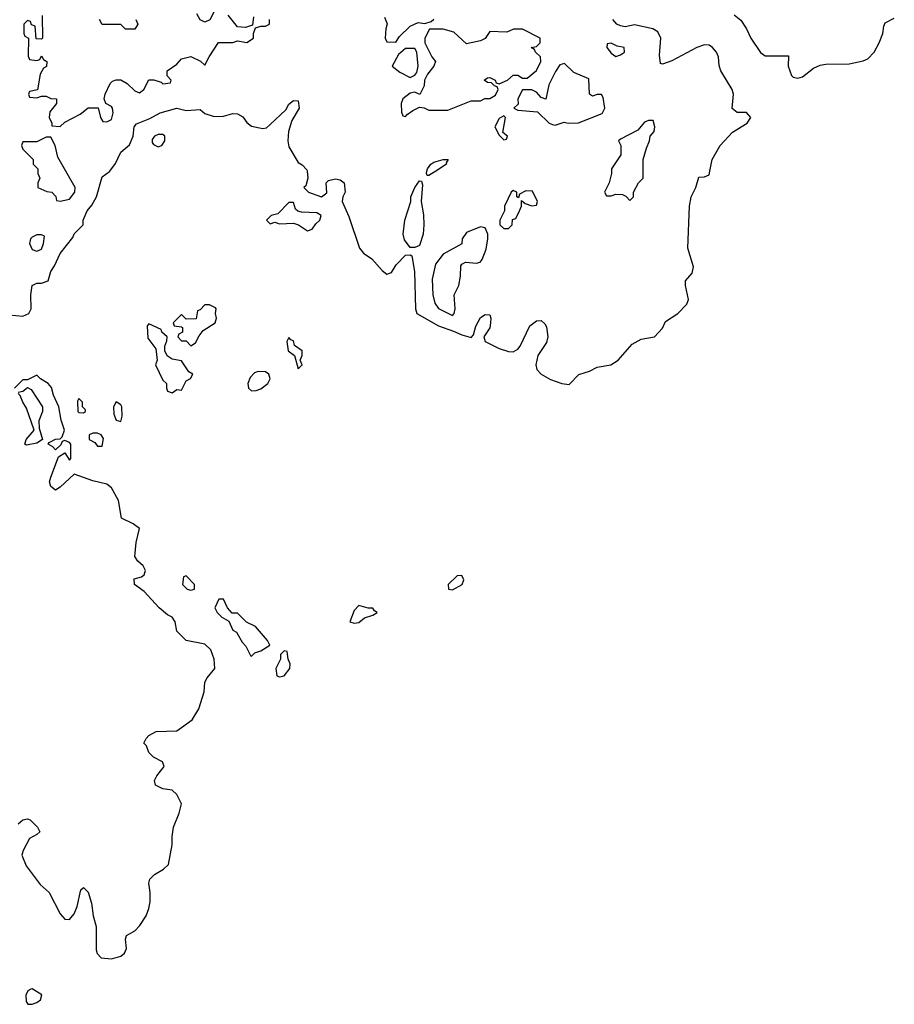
# Model space of a CAD drawing. Header units: inches. Extents: x 2601682 to 2755810, y 449311 to 584050.
# Tile 345 of 505: x 2685996 to 2689744, y 516431 to 520649. Entities that reach past the tile are written whole.
import ezdxf

# ---------------------------------------------------------------- set-up
doc = ezdxf.new("R2010")
doc.units = ezdxf.units.IN
doc.header["$MEASUREMENT"] = 0
doc.layers.add('C6581', color=7, linetype='Continuous')
doc.layers.add('C6582', color=7, linetype='Continuous')

msp = doc.modelspace()

# ---------------------------------------------------------------- linework, layer by layer
at = {"layer": 'C6581', "color": 2}
for points, elevation in [([(2685950, 519384.6), (2686010, 519378.4), (2686035.3, 519390), (2686045.2, 519410), (2686044.5, 519470), (2686049.5, 519510.5), (2686070, 519521), (2686090, 519521), (2686118, 519530), (2686129.3, 519570), (2686145.6, 519594.4), (2686170, 519647.3), (2686223.7, 519716.3), (2686230, 519732), (2686268, 519770), (2686269, 519790), (2686286, 519830), (2686306, 519854), (2686325.1, 519890), (2686350, 519976), (2686381.2, 519998.8), (2686382.1, 520000)], 2), ([(2686074, 520000), (2686074, 519990), (2686082, 519970), (2686074, 519950), (2686074, 519930), (2686112.7, 519912.7), (2686134, 519910), (2686151.6, 519891.6), (2686154, 519874), (2686170, 519872), (2686210, 519881), (2686233.2, 519910), (2686234, 519930), (2686194.5, 520000)], 6), ([(2687227.3, 520000), (2687231.3, 519970), (2687222, 519938), (2687214, 519930), (2687234, 519910), (2687290, 519891), (2687312.1, 519907.9), (2687309, 519950), (2687320.1, 519959.9), (2687350, 519967.7), (2687370, 519962.8), (2687386, 519950), (2687390.8, 519910.8), (2687380.7, 519890), (2687378, 519870), (2687405.9, 519805.9), (2687452, 519670), (2687468.8, 519648.8), (2687505.4, 519625.4), (2687550, 519574), (2687570, 519559.3), (2687590, 519566.8), (2687610, 519599.1), (2687650, 519641), (2687670, 519642), (2687676.9, 519636.9), (2687688.5, 519570), (2687692.2, 519410), (2687698.4, 519390), (2687790, 519337.5), (2687855.4, 519315.4), (2687890, 519298.5), (2687930, 519288), (2687941.2, 519298.8), (2687950, 519336), (2687970, 519374), (2687990, 519386.8), (2688010, 519384.7), (2688014.9, 519370), (2688014, 519350), (2688010, 519329.2), (2687984.7, 519290), (2687990.7, 519270), (2688050, 519240.7), (2688090, 519227.1), (2688110, 519225.8), (2688130, 519237), (2688140.4, 519250), (2688182.5, 519337.5), (2688210, 519358.7), (2688230, 519360.4), (2688246.5, 519346.5), (2688252.8, 519332.8), (2688259.6, 519290), (2688253.7, 519266.3), (2688215.6, 519210), (2688208.2, 519170), (2688211.5, 519150), (2688230.4, 519130), (2688270, 519108.1), (2688318.8, 519090), (2688350, 519085.8), (2688391.5, 519128.5), (2688437.1, 519142.9), (2688470, 519160.2), (2688529, 519170), (2688560.9, 519190), (2688621, 519259), (2688659.7, 519280.3), (2688716, 519290), (2688750, 519327.3), (2688763.2, 519356.8), (2688816, 519390), (2688855.3, 519430), (2688861.2, 519450), (2688848.7, 519510), (2688849, 519530), (2688877.2, 519562.8), (2688882.7, 519590), (2688859.3, 519670), (2688866.6, 519850), (2688873.5, 519890), (2688892.8, 519930), (2688906, 519974), (2688930, 519976.3), (2688950, 519984), (2688953.2, 520000)], 2), ([(2687778.8, 520000), (2687750, 519981.2), (2687742, 519982), (2687739, 519990), (2687740.9, 520000)], 2), ([(2688532, 520000), (2688532, 519990), (2688522, 519950), (2688502, 519910), (2688510, 519894), (2688530, 519894), (2688550, 519902), (2688579.6, 519899.6), (2688592.7, 519892.7), (2688610, 519874), (2688626, 519890), (2688626, 519910), (2688648, 519950), (2688668, 519970), (2688668, 520000)], 6), ([(2685990, 517204.7), (2686010, 517221), (2686030, 517226), (2686041, 517221), (2686072, 517190), (2686082, 517170), (2686070, 517158), (2686038.8, 517141.2), (2686010.8, 517090), (2686006, 517070), (2686024.4, 517024.4), (2686084.4, 516944.4), (2686122.8, 516910), (2686170, 516818), (2686190, 516796), (2686210, 516794.8), (2686230, 516818), (2686242, 516850), (2686258, 516922), (2686270, 516932), (2686290, 516912), (2686304.5, 516864.5), (2686310.7, 516810), (2686324.1, 516764.1), (2686323.8, 516663.8), (2686328.2, 516648.2), (2686346, 516630), (2686390, 516626), (2686430, 516637.3), (2686445.2, 516650), (2686454, 516670), (2686449, 516710), (2686454.6, 516725.4), (2686490, 516746), (2686511.4, 516768.6), (2686537.6, 516810), (2686550, 516841), (2686554.7, 516870), (2686555.8, 516910), (2686549, 516950), (2686553.4, 516966.6), (2686573.4, 516986.6), (2686612.7, 517010), (2686634, 517030), (2686650, 517114), (2686649.2, 517150), (2686655.4, 517190), (2686679.5, 517250), (2686689, 517290), (2686669.3, 517329.3), (2686650, 517348.7), (2686610, 517354), (2686578, 517370), (2686574, 517390), (2686584, 517410), (2686615.3, 517450), (2686614.6, 517454.6), (2686608, 517470), (2686569.4, 517489.4), (2686549.3, 517509.3), (2686539, 517539), (2686528, 517550), (2686538, 517570), (2686550, 517582), (2686580.4, 517599.6), (2686670, 517603), (2686736, 517650), (2686763.3, 517696.7), (2686786, 517770), (2686789.3, 517810.7), (2686799, 517830), (2686832.7, 517870), (2686829.3, 517910), (2686815.1, 517950), (2686790, 517973.2), (2686709, 517990), (2686669.6, 518029.6), (2686662.7, 518070), (2686650, 518089), (2686630, 518099.3), (2686594, 518130), (2686530, 518199), (2686488.7, 518230), (2686486.3, 518253.7), (2686518, 518262), (2686529.3, 518270.7), (2686536, 518290), (2686525.2, 518310), (2686502, 518330), (2686489, 518350), (2686495.6, 518410), (2686509, 518470), (2686482, 518490), (2686433.2, 518513.2), (2686419.7, 518590), (2686390, 518644), (2686370, 518659), (2686310, 518674), (2686230, 518702), (2686170, 518646), (2686150, 518634), (2686130, 518648.7), (2686124.5, 518670), (2686129.5, 518690), (2686163.1, 518776.9), (2686190, 518794), (2686210, 518762), (2686215.3, 518770), (2686215.3, 518830), (2686210, 518838), (2686190, 518846), (2686178, 518842), (2686172.7, 518827.3), (2686150, 518806), (2686139, 518819), (2686118, 518830), (2686122, 518838), (2686150, 518852), (2686170, 518854), (2686178, 518862), (2686188, 518890), (2686174, 518934), (2686164, 518990), (2686141.2, 519041.2), (2686132.9, 519072.9), (2686118, 519090), (2686086, 519110), (2686070, 519126), (2686030, 519106), (2686010, 519106), (2685974, 519070)], 2), ([(2685990, 519054), (2686010, 519058), (2686030, 519074), (2686045.4, 519065.4), (2686094, 518990), (2686094, 518970), (2686078, 518930), (2686079.6, 518899.6), (2686094, 518850), (2686070, 518835.3), (2686026, 518826), (2686018, 518830), (2686024, 518850), (2686058, 518890), (2686024.8, 518984.8), (2686009.2, 519010), (2685999, 519039), (2685990, 519048)], 2)]:
    msp.add_lwpolyline(points, dxfattribs=dict(at, elevation=elevation))
for points, elevation in [([(2687670, 519673.2), (2687645.4, 519705.4), (2687639.7, 519730), (2687646.9, 519790), (2687672.3, 519870), (2687672, 519890), (2687689.6, 519930), (2687710, 519958.8), (2687718, 519958), (2687722, 519942), (2687716.4, 519870), (2687726.4, 519813.6), (2687727.3, 519770), (2687725.5, 519730), (2687710, 519682), (2687690, 519673.2)], 2), ([(2688110, 519918), (2688102, 519910), (2688074, 519850), (2688074, 519830), (2688054, 519790), (2688054, 519770), (2688070, 519754), (2688090, 519754), (2688106, 519770), (2688107.3, 519792.7), (2688122, 519798), (2688138, 519830), (2688146, 519850), (2688146, 519874), (2688162, 519862), (2688190, 519852), (2688210, 519854), (2688215.3, 519870), (2688194, 519914), (2688164.7, 519915.3), (2688138, 519902), (2688134, 519886), (2688126, 519890), (2688126, 519910)], 6), ([(2687170, 519866), (2687150, 519866), (2687102, 519818), (2687074, 519810), (2687054, 519790), (2687070, 519774), (2687090, 519782), (2687110, 519774), (2687170, 519778), (2687190.9, 519770.9), (2687230, 519744.7), (2687250, 519752), (2687265.2, 519774.8), (2687282, 519790), (2687288, 519810), (2687270, 519822), (2687204, 519824), (2687188.4, 519828.4), (2687178, 519838)], 2), ([(2686090, 519728), (2686070, 519728), (2686050, 519718), (2686042, 519710), (2686038, 519690), (2686050, 519664.7), (2686070, 519658), (2686090, 519666), (2686099, 519690), (2686102, 519722)], 6), ([(2687970, 519762), (2687910, 519738), (2687892, 519710), (2687891.1, 519688.9), (2687810, 519644), (2687778, 519602), (2687763, 519537), (2687766, 519470), (2687774.4, 519434.4), (2687790, 519411.3), (2687850, 519382), (2687858, 519390), (2687862, 519410), (2687857.2, 519470), (2687877.2, 519510), (2687885.2, 519550), (2687886, 519594), (2687890, 519602), (2687906, 519610), (2687953.6, 519606.4), (2687968.9, 519611.1), (2687978, 519622), (2687994.6, 519665.4), (2688002, 519710), (2688002, 519730), (2687990, 519758)], 6), ([(2686810, 519428), (2686790, 519428), (2686770, 519406), (2686758, 519402), (2686752.7, 519367.3), (2686710, 519366), (2686690, 519386), (2686654, 519350), (2686658, 519338), (2686690, 519334), (2686694, 519330), (2686694, 519310), (2686678, 519302), (2686674, 519290), (2686690, 519274), (2686710, 519274), (2686730, 519252), (2686750, 519264.7), (2686764.7, 519295.3), (2686782, 519318), (2686834, 519350), (2686839, 519370), (2686835.3, 519390), (2686838, 519410), (2686835.3, 519415.3)], 2), ([(2686550, 519346), (2686542, 519338), (2686544.7, 519284.7), (2686579.6, 519239.6), (2686586, 519190), (2686578.8, 519170), (2686610, 519104.7), (2686624.7, 519090), (2686624.9, 519070), (2686630, 519058), (2686650, 519051.3), (2686670, 519064.7), (2686690, 519062), (2686710, 519102), (2686728.4, 519111.6), (2686738, 519130), (2686720.9, 519140.9), (2686690, 519188), (2686650, 519195.3), (2686628.9, 519208.9), (2686618, 519230), (2686618, 519250), (2686627.3, 519272.7), (2686628, 519290), (2686606, 519310), (2686602, 519322)], 2), ([(2687150, 519288), (2687141, 519270), (2687146, 519230), (2687174, 519210), (2687190, 519154), (2687206, 519170), (2687198, 519190), (2687206, 519210), (2687206, 519230), (2687173.2, 519253.2), (2687170, 519273.2), (2687158, 519278)], 2), ([(2687018, 519142), (2687003, 519137), (2686984.1, 519115.9), (2686973.4, 519090), (2686976, 519070), (2686990, 519058.8), (2687010, 519060.5), (2687030, 519068.4), (2687059, 519090), (2687069.2, 519110), (2687064, 519130), (2687050, 519141.2)], 2), ([(2686250, 519026), (2686244.7, 519015.3), (2686246, 518970), (2686250, 518966), (2686270, 518964.7), (2686278, 518970), (2686278, 518978), (2686266, 518990), (2686266, 519010)], 2), ([(2686410, 519012), (2686398.8, 518990), (2686399.6, 518959.6), (2686410, 518934), (2686430, 518927.3), (2686436, 518950), (2686433.6, 518990), (2686430, 518999)], 2), ([(2686330, 518878), (2686310, 518878), (2686294, 518870), (2686294, 518850), (2686318, 518838), (2686330, 518822), (2686350, 518822), (2686355.3, 518855.3), (2686346, 518870)], 2), ([(2686710, 518266), (2686698, 518262), (2686694, 518230), (2686714, 518210), (2686730, 518204.7), (2686746, 518210), (2686746, 518230)], 2), ([(2687890, 518268), (2687870, 518266), (2687832, 518230), (2687834, 518210), (2687850, 518207.3), (2687892.7, 518230), (2687899, 518250)], 2), ([(2686870, 518166), (2686850, 518166), (2686832, 518130), (2686842, 518110), (2686862, 518090), (2686892.7, 518072.7), (2686910, 518034), (2686924.7, 518024.7), (2686950, 517982), (2686965.4, 517965.4), (2686984.7, 517924.7), (2686990, 517922), (2687003.1, 517936.9), (2687030, 517944.7), (2687068, 517970), (2687058, 517990), (2687006, 518050), (2686968.7, 518068.7), (2686930, 518106), (2686907.3, 518107.3), (2686886, 518130)], 2), ([(2687450, 518139), (2687430, 518118), (2687411.3, 518070), (2687430, 518063.8), (2687450, 518067.2), (2687473.6, 518086.4), (2687510, 518098), (2687528, 518110), (2687516.5, 518116.5), (2687510, 518128), (2687490, 518128)], 2), ([(2687130, 517946), (2687114, 517930), (2687114, 517910), (2687094, 517870), (2687098, 517838), (2687110, 517834), (2687130, 517838), (2687154, 517870), (2687155.3, 517890), (2687146, 517910), (2687142, 517942)], 2), ([(2686050, 516498), (2686043.6, 516496.4), (2686031.6, 516488.4), (2686022, 516470), (2686023.6, 516443.6), (2686031.6, 516431.6), (2686050, 516431), (2686070, 516439.3), (2686086, 516450), (2686091.9, 516471.9)], 2)]:
    msp.add_lwpolyline(points, close=True, dxfattribs=dict(at, elevation=elevation))
at = {"layer": 'C6582', "color": 2}
for points, elevation in [([(2686092.7, 520667.3), (2686094, 520570), (2686090, 520566), (2686067.3, 520567.3), (2686062, 520622), (2686047.3, 520627.3), (2686042, 520642), (2686030, 520646), (2686014, 520630), (2686014, 520590), (2686018, 520578), (2686034, 520570), (2686032.7, 520492.7), (2686038, 520478), (2686070, 520474), (2686082, 520478), (2686090, 520494), (2686098, 520478), (2686112, 520470), (2686111.6, 520448.4), (2686098, 520442), (2686083.6, 520416.4), (2686072, 520348), (2686038, 520342), (2686034, 520330), (2686038, 520318), (2686070, 520314), (2686090, 520322), (2686110, 520322), (2686130, 520312), (2686154, 520310), (2686154, 520290), (2686126, 520254), (2686122, 520230), (2686134, 520206), (2686134, 520194), (2686170, 520192), (2686189.1, 520210.9), (2686256, 520244), (2686290, 520271), (2686332, 520272), (2686342, 520230), (2686352.7, 520212.7), (2686370, 520212), (2686390, 520222), (2686397.2, 520250), (2686394, 520270), (2686390, 520278), (2686366, 520290), (2686358, 520310), (2686362, 520330), (2686384, 520376), (2686394, 520386), (2686410, 520392), (2686430, 520392), (2686456.3, 520376.3), (2686490, 520344), (2686510, 520336), (2686528.7, 520350), (2686550, 520392), (2686571.1, 520391.1), (2686602, 520382), (2686610, 520374), (2686642, 520378), (2686646, 520390), (2686628, 520408), (2686628, 520430), (2686670, 520458), (2686690, 520481), (2686730, 520491.3), (2686771.6, 520471.6), (2686790, 520454), (2686808, 520490), (2686848.7, 520551.3), (2686910, 520551.3), (2686930, 520558), (2686970, 520552), (2686998, 520570), (2686998, 520590), (2687006, 520614), (2687030, 520622), (2687050, 520622), (2687066, 520630), (2687066, 520650)], 6), ([(2686832, 520690), (2686811.3, 520648.7), (2686790, 520638), (2686768.9, 520648.9), (2686754.6, 520674.6)], 6), ([(2686998, 520662), (2686994, 520626), (2686963.6, 520616.4), (2686930, 520618), (2686889, 520669)], 6), ([(2687559.8, 520659.8), (2687571.1, 520631.1), (2687564.7, 520610), (2687562, 520570), (2687570, 520554), (2687607.3, 520552.7), (2687623.1, 520576.9), (2687670, 520622), (2687703.1, 520636.9), (2687732.7, 520632.7), (2687759, 520641), (2687770, 520652)], 6), ([(2689058, 520670), (2689086.7, 520646.7), (2689110.3, 520610.3), (2689128.2, 520570), (2689170, 520508.4), (2689190, 520494.9), (2689290, 520494), (2689288.7, 520450), (2689302.6, 520410), (2689310, 520403.1), (2689330, 520398.5), (2689350, 520403.9), (2689398, 520442), (2689426, 520454), (2689450, 520458.6), (2689550, 520460.6), (2689610, 520472.7), (2689630, 520482), (2689657.8, 520510), (2689679.3, 520550), (2689695, 520590), (2689698.3, 520621.7), (2689704.6, 520635.4), (2689743.6, 520656.4)], 2), ([(2686494, 520650), (2686502, 520630), (2686490, 520608), (2686450, 520608), (2686430, 520628), (2686350, 520628), (2686338, 520650)], 6), ([(2688953.2, 520000), (2688963.1, 520050), (2688997.2, 520110), (2689050, 520167.7), (2689113.5, 520206.5), (2689129.6, 520230), (2689110.9, 520250.9), (2689070, 520251.8), (2689048.3, 520268.3), (2689054, 520330), (2689049.5, 520350), (2689000.7, 520430), (2688993.6, 520453.6), (2688990.7, 520490.7), (2688982, 520510), (2688965.1, 520530), (2688950, 520540.5), (2688930, 520542), (2688897.3, 520530), (2688790, 520473), (2688750, 520459), (2688741.2, 520461.2), (2688737.6, 520497.6), (2688743.7, 520570), (2688730, 520597.2), (2688709.6, 520609.6), (2688630, 520626.6), (2688590, 520619.3), (2688570, 520622.7), (2688555.3, 520630), (2688538, 520650)], 2), ([(2686382.1, 520000), (2686407, 520033), (2686430, 520082), (2686466.3, 520113.7), (2686482.7, 520150), (2686486.6, 520190), (2686496.5, 520203.5), (2686554.2, 520225.8), (2686598, 520250), (2686670, 520270.4), (2686710, 520260.7), (2686770, 520264.7), (2686790, 520246.8), (2686830, 520234.8), (2686870, 520236.3), (2686910, 520246.7), (2686930, 520246.4), (2686953, 520233), (2686969.2, 520209.2), (2686990, 520193), (2687037.6, 520182.4), (2687053.4, 520186.6), (2687070, 520200.7), (2687136.6, 520263.4), (2687150, 520286.8), (2687170, 520302.8), (2687190, 520302), (2687193.4, 520270), (2687162, 520218), (2687148.4, 520170), (2687144.9, 520130), (2687150, 520104.7), (2687190, 520038), (2687207.3, 520027.3), (2687226.4, 520006.4), (2687227.3, 520000)], 2), ([(2688668, 520000), (2688668, 520050), (2688681.2, 520098.8), (2688695.3, 520130), (2688698, 520150), (2688715.3, 520170), (2688718, 520190), (2688710, 520218), (2688690, 520218), (2688674, 520210), (2688644.7, 520175.3), (2688570, 520138), (2688562, 520130), (2688572, 520110), (2688571.3, 520070), (2688532, 520010), (2688532, 520000)], 6), ([(2686194.5, 520000), (2686160.4, 520060.4), (2686148.7, 520110), (2686130, 520146), (2686110, 520146), (2686070, 520126), (2686010, 520126), (2686004.7, 520110), (2686010, 520094), (2686054, 520050), (2686054, 520030), (2686074, 520010), (2686074, 520000)], 6), ([(2687740.9, 520000), (2687742.9, 520010), (2687757.2, 520030), (2687770, 520039.1), (2687810, 520050.6), (2687832, 520050), (2687823.6, 520036.4), (2687824.7, 520030), (2687778.8, 520000)], 2)]:
    msp.add_lwpolyline(points, dxfattribs=dict(at, elevation=elevation))
for points, elevation in [([(2688111.6, 520608.4), (2688083.6, 520596.4), (2688010, 520598), (2687990, 520568), (2687970, 520558), (2687910, 520546), (2687856.4, 520596.4), (2687810, 520608), (2687752, 520608), (2687732, 520570), (2687732, 520550), (2687762, 520490), (2687778, 520470), (2687771, 520450), (2687743.5, 520416.5), (2687731.3, 520390), (2687730, 520366), (2687711.1, 520328.9), (2687690, 520338), (2687670, 520334), (2687638, 520310), (2687631.3, 520290), (2687632.7, 520252.7), (2687638, 520238), (2687650, 520234), (2687656.4, 520243.6), (2687680.2, 520259.8), (2687710, 520274), (2687730, 520272), (2687750, 520262), (2687830, 520262), (2687930, 520302), (2687970, 520302), (2687988.9, 520311.1), (2688010, 520312), (2688034.6, 520325.4), (2688046, 520350), (2688042, 520362), (2688030, 520366), (2688018, 520378), (2688000.4, 520380.4), (2687986, 520390), (2688000.4, 520399.6), (2688010, 520402), (2688034, 520390), (2688038, 520378), (2688050, 520374), (2688086, 520390), (2688110, 520412), (2688130, 520411.3), (2688150, 520398), (2688170, 520398), (2688210, 520431.3), (2688228.7, 520470), (2688228, 520490), (2688206, 520510), (2688202, 520522), (2688188, 520530), (2688210, 520534), (2688226, 520550), (2688226, 520570), (2688150, 520608)], 6), ([(2687690, 520526), (2687650, 520526), (2687619.6, 520500.4), (2687592, 520450), (2687624.9, 520424.9), (2687670, 520401), (2687690, 520412), (2687697.2, 520422.8), (2687704, 520450), (2687698, 520510)], 6), ([(2688530, 520548), (2688514, 520546), (2688512, 520530), (2688530, 520506), (2688550, 520492), (2688570, 520498), (2688588, 520510), (2688586, 520530), (2688556, 520536)], 6), ([(2688330, 520462), (2688310, 520455.3), (2688292.3, 520427.7), (2688264, 520370), (2688250.7, 520309.3), (2688230, 520315.3), (2688210, 520338), (2688190, 520348), (2688150, 520348), (2688131.3, 520310), (2688132, 520288), (2688114, 520270), (2688130, 520262), (2688214.8, 520254.8), (2688265.4, 520205.4), (2688279.6, 520199.6), (2688290, 520198), (2688329.1, 520210.9), (2688346, 520206), (2688390, 520207.3), (2688492.1, 520247.9), (2688502.7, 520270), (2688496.5, 520316.5), (2688488.4, 520328.4), (2688470, 520328.7), (2688450, 520322), (2688438, 520330), (2688435.3, 520395.3), (2688370, 520422.7)], 6), ([(2688070, 520238), (2688050, 520226), (2688032, 520190), (2688050, 520154), (2688070, 520134), (2688082, 520138), (2688086, 520150), (2688066, 520166), (2688078, 520230)], 6), ([(2686610, 520158), (2686590, 520158), (2686574, 520150), (2686563.6, 520136.4), (2686563.6, 520123.6), (2686570, 520114), (2686590, 520104.7), (2686606, 520110), (2686618, 520130), (2686618, 520150)], 2)]:
    msp.add_lwpolyline(points, close=True, dxfattribs=dict(at, elevation=elevation))

doc.saveas('drawing.dxf')
